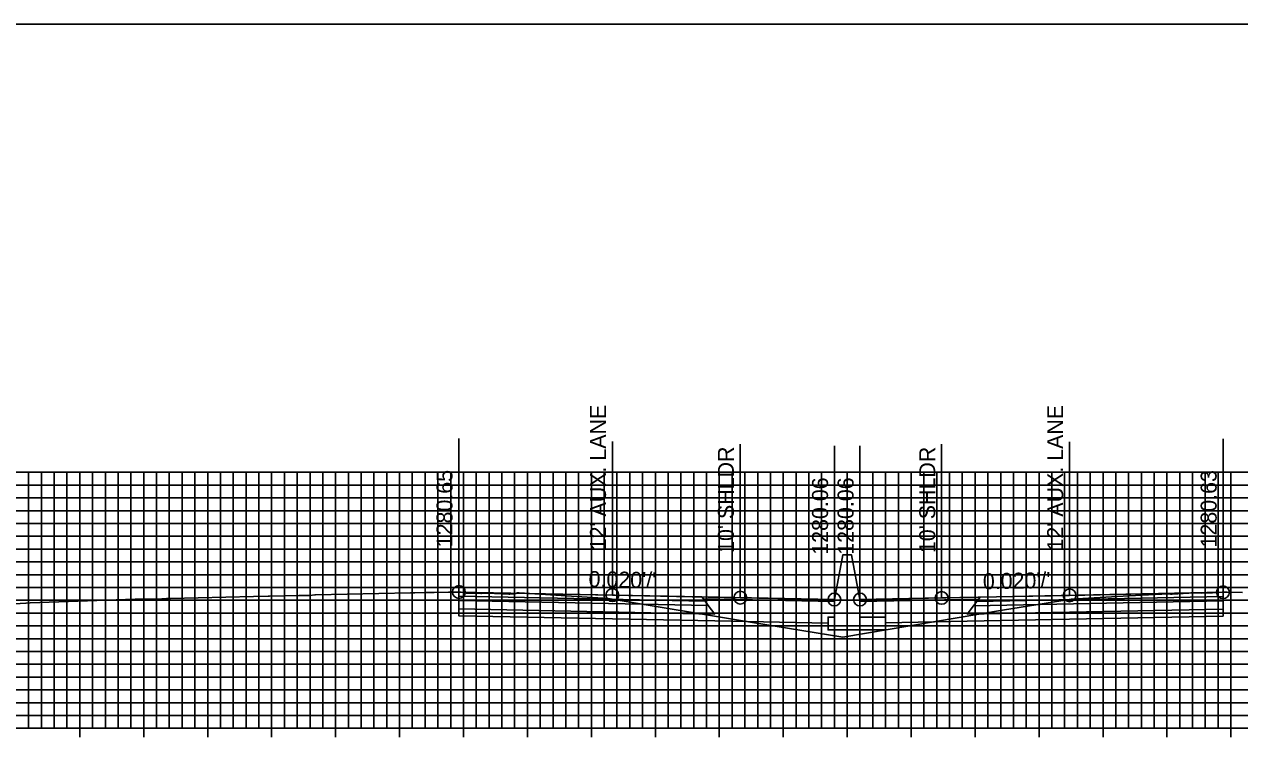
# Model space of a CAD drawing. Extents: x 674939 to 678919, y 750652 to 765176.
# Drawn here: x 677874.2 to 677969.2, y 759136.5 to 759192.6 of the extents above; entities that cross this region are included whole.
import ezdxf

# ---------------------------------------------------------------- set-up
doc = ezdxf.new("R2010")
doc.units = 0
for name, color, linetype in [('R_Alt Surface', 7, 'Continuous'), ('R_Axis', 7, 'Continuous'), ('R_Exist Surface', 7, 'Continuous'), ('R_Fin Surface', 7, 'Continuous'), ('R_Grid', 7, 'Continuous'), ('R_No Plot', 7, 'Continuous'), ('R_Proposed Road', 7, 'Continuous'), ('R_Xsect Elev', 7, 'Continuous'), ('R_Xsect Slope', 7, 'Continuous')]:
    doc.layers.add(name, color=color, linetype=linetype)

msp = doc.modelspace()

# ---------------------------------------------------------------- linework, layer by layer
at = {"layer": 'R_Alt Surface'}
for points in [[(677908.173, 759147.867), (677908.173, 759147.537), (677927.673, 759147.147), (677927.423, 759147.482)], [(677908.173, 759147.537), (677908.173, 759146.877), (677928.173, 759146.477), (677927.673, 759147.147)], [(677967.918, 759147.519), (677967.918, 759146.859), (677947.918, 759146.459), (677948.418, 759147.129)], [(677967.918, 759147.849), (677967.918, 759147.519), (677948.418, 759147.129), (677948.668, 759147.464)]]:
    msp.add_lwpolyline(points, close=True, dxfattribs=at)
for points in [[(677908.173, 759146.877), (677908.173, 759146.337), (677928.173, 759145.937), (677937.033, 759145.76)], [(677967.918, 759146.859), (677967.918, 759146.319), (677947.918, 759145.919), (677941.533, 759145.791)]]:
    msp.add_lwpolyline(points, dxfattribs=at)
at = {"layer": 'R_Axis'}
for p, q in [((677878.533, 759136.851), (677878.533, 759138.251)), ((677883.533, 759136.851), (677883.533, 759138.251)), ((677888.533, 759136.851), (677888.533, 759138.251)), ((677893.533, 759136.851), (677893.533, 759138.251)), ((677898.533, 759136.851), (677898.533, 759138.251)), ((677903.533, 759136.851), (677903.533, 759138.251)), ((677908.533, 759136.851), (677908.533, 759138.251)), ((677913.533, 759136.851), (677913.533, 759138.251)), ((677918.533, 759136.851), (677918.533, 759138.251)), ((677923.533, 759136.851), (677923.533, 759138.251)), ((677928.533, 759136.851), (677928.533, 759138.251)), ((677933.533, 759136.851), (677933.533, 759138.251)), ((677938.533, 759136.851), (677938.533, 759138.251)), ((677943.533, 759136.851), (677943.533, 759138.251)), ((677948.533, 759136.851), (677948.533, 759138.251)), ((677953.533, 759136.851), (677953.533, 759138.251)), ((677958.533, 759136.851), (677958.533, 759138.251)), ((677963.533, 759136.851), (677963.533, 759138.251)), ((677968.533, 759136.851), (677968.533, 759138.251)), ((677838.533, 759137.551), (678038.533, 759137.551))]:
    msp.add_line(p, q, dxfattribs=at)
at = {"layer": 'R_Exist Surface'}
msp.add_lwpolyline([(677872.514, 759147.228), (677874.308, 759147.328), (677874.336, 759147.335), (677874.646, 759147.347), (677882.854, 759147.638), (677882.954, 759147.64), (677884.481, 759147.642), (677884.545, 759147.643), (677884.939, 759147.666), (677884.948, 759147.667), (677885.317, 759147.688), (677885.629, 759147.696), (677892.118, 759147.854), (677893.263, 759147.871), (677893.364, 759147.872), (677895.653, 759147.932), (677895.745, 759147.934), (677896.509, 759147.926), (677896.527, 759147.924), (677896.908, 759147.975), (677896.954, 759147.978), (677904.396, 759148.135), (677904.727, 759148.143), (677905.49, 759148.167), (677906.063, 759148.156), (677906.229, 759148.158), (677907.374, 759148.189), (677907.755, 759148.192), (677908.173, 759148.197), (677908.181, 759148.197), (677908.336, 759148.199), (677908.718, 759148.125), (677908.745, 759148.121), (677909.89, 759148.091), (677909.945, 759148.09), (677910.327, 759148.112), (677910.373, 759148.111), (677912.09, 759148.036), (677912.145, 759148.034), (677912.527, 759148.065), (677912.536, 759148.066), (677912.54, 759148.068), (677912.762, 759148.146), (677912.897, 759148.142), (677919.835, 759147.699), (677930.983, 759145.842), (677938.193, 759144.682), (677950.685, 759146.782), (677956.039, 759147.647), (677960.54, 759147.894), (677963.644, 759148.066), (677963.814, 759148.03), (677963.952, 759148.028), (677965.676, 759148.124), (677965.842, 759148.131), (677965.897, 759148.131), (677966.241, 759148.097), (677966.931, 759148.135), (677967.097, 759148.14), (677967.852, 759148.176), (677967.918, 759148.179), (677968.197, 759148.192), (677968.242, 759148.194), (677969.449, 759148.16)], dxfattribs=at)
at = {"layer": 'R_Fin Surface'}
for points in [[(677937.533, 759147.61), (677930.173, 759147.757), (677920.173, 759147.957), (677908.173, 759148.197)], [(677967.918, 759148.179), (677955.918, 759147.939), (677945.918, 759147.739), (677939.533, 759147.611)]]:
    msp.add_lwpolyline(points, dxfattribs=at)
for points in [[(677908.173, 759148.197), (677908.173, 759147.867), (677927.423, 759147.482), (677927.173, 759147.817)], [(677967.918, 759148.179), (677967.918, 759147.849), (677948.668, 759147.464), (677948.918, 759147.799)], [(677927.173, 759147.817), (677937.533, 759147.61), (677937.537, 759147.452), (677927.292, 759147.657)], [(677948.799, 759147.639), (677939.533, 759147.454), (677939.533, 759147.611), (677948.918, 759147.799)]]:
    msp.add_lwpolyline(points, close=True, dxfattribs=at)
at = {"layer": 'R_Grid'}
for p, q in [((677838.533, 759157.551), (678038.533, 759157.551)), ((677874.533, 759137.551), (677874.533, 759157.551)), ((677875.533, 759137.551), (677875.533, 759157.551)), ((677876.533, 759137.551), (677876.533, 759157.551)), ((677877.533, 759137.551), (677877.533, 759157.551)), ((677878.533, 759137.551), (677878.533, 759157.551)), ((677879.533, 759137.551), (677879.533, 759157.551)), ((677880.533, 759137.551), (677880.533, 759157.551)), ((677881.533, 759137.551), (677881.533, 759157.551)), ((677882.533, 759137.551), (677882.533, 759157.551)), ((677883.533, 759137.551), (677883.533, 759157.551)), ((677884.533, 759137.551), (677884.533, 759157.551)), ((677885.533, 759137.551), (677885.533, 759157.551)), ((677886.533, 759137.551), (677886.533, 759157.551)), ((677887.533, 759137.551), (677887.533, 759157.551)), ((677888.533, 759137.551), (677888.533, 759157.551)), ((677889.533, 759137.551), (677889.533, 759157.551)), ((677890.533, 759137.551), (677890.533, 759157.551)), ((677891.533, 759137.551), (677891.533, 759157.551)), ((677892.533, 759137.551), (677892.533, 759157.551)), ((677893.533, 759137.551), (677893.533, 759157.551)), ((677894.533, 759137.551), (677894.533, 759157.551)), ((677895.533, 759137.551), (677895.533, 759157.551)), ((677896.533, 759137.551), (677896.533, 759157.551)), ((677897.533, 759137.551), (677897.533, 759157.551)), ((677898.533, 759137.551), (677898.533, 759157.551)), ((677899.533, 759137.551), (677899.533, 759157.551)), ((677900.533, 759137.551), (677900.533, 759157.551)), ((677901.533, 759137.551), (677901.533, 759157.551)), ((677902.533, 759137.551), (677902.533, 759157.551)), ((677903.533, 759137.551), (677903.533, 759157.551)), ((677904.533, 759137.551), (677904.533, 759157.551)), ((677905.533, 759137.551), (677905.533, 759157.551)), ((677906.533, 759137.551), (677906.533, 759157.551)), ((677907.533, 759137.551), (677907.533, 759157.551)), ((677908.533, 759137.551), (677908.533, 759157.551)), ((677909.533, 759137.551), (677909.533, 759157.551)), ((677910.533, 759137.551), (677910.533, 759157.551)), ((677911.533, 759137.551), (677911.533, 759157.551)), ((677912.533, 759137.551), (677912.533, 759157.551)), ((677913.533, 759137.551), (677913.533, 759157.551)), ((677914.533, 759137.551), (677914.533, 759157.551)), ((677915.533, 759137.551), (677915.533, 759157.551)), ((677916.533, 759137.551), (677916.533, 759157.551)), ((677917.533, 759137.551), (677917.533, 759157.551)), ((677918.533, 759137.551), (677918.533, 759157.551)), ((677919.533, 759137.551), (677919.533, 759157.551)), ((677920.533, 759137.551), (677920.533, 759157.551)), ((677921.533, 759137.551), (677921.533, 759157.551)), ((677922.533, 759137.551), (677922.533, 759157.551)), ((677923.533, 759137.551), (677923.533, 759157.551)), ((677924.533, 759137.551), (677924.533, 759157.551)), ((677925.533, 759137.551), (677925.533, 759157.551)), ((677926.533, 759137.551), (677926.533, 759157.551)), ((677927.533, 759137.551), (677927.533, 759157.551)), ((677928.533, 759137.551), (677928.533, 759157.551)), ((677929.533, 759137.551), (677929.533, 759157.551)), ((677930.533, 759137.551), (677930.533, 759157.551)), ((677931.533, 759137.551), (677931.533, 759157.551)), ((677932.533, 759137.551), (677932.533, 759157.551)), ((677933.533, 759137.551), (677933.533, 759157.551)), ((677934.533, 759137.551), (677934.533, 759157.551)), ((677935.533, 759137.551), (677935.533, 759157.551)), ((677936.533, 759137.551), (677936.533, 759157.551)), ((677937.533, 759137.551), (677937.533, 759157.551)), ((677938.533, 759137.551), (677938.533, 759157.551)), ((677939.533, 759137.551), (677939.533, 759157.551)), ((677940.533, 759137.551), (677940.533, 759157.551)), ((677941.533, 759137.551), (677941.533, 759157.551)), ((677942.533, 759137.551), (677942.533, 759157.551)), ((677943.533, 759137.551), (677943.533, 759157.551)), ((677944.533, 759137.551), (677944.533, 759157.551)), ((677945.533, 759137.551), (677945.533, 759157.551)), ((677946.533, 759137.551), (677946.533, 759157.551)), ((677947.533, 759137.551), (677947.533, 759157.551)), ((677948.533, 759137.551), (677948.533, 759157.551)), ((677949.533, 759137.551), (677949.533, 759157.551)), ((677950.533, 759137.551), (677950.533, 759157.551)), ((677951.533, 759137.551), (677951.533, 759157.551)), ((677952.533, 759137.551), (677952.533, 759157.551)), ((677953.533, 759137.551), (677953.533, 759157.551)), ((677954.533, 759137.551), (677954.533, 759157.551)), ((677955.533, 759137.551), (677955.533, 759157.551)), ((677956.533, 759137.551), (677956.533, 759157.551)), ((677957.533, 759137.551), (677957.533, 759157.551)), ((677958.533, 759137.551), (677958.533, 759157.551)), ((677959.533, 759137.551), (677959.533, 759157.551)), ((677960.533, 759137.551), (677960.533, 759157.551)), ((677961.533, 759137.551), (677961.533, 759157.551)), ((677962.533, 759137.551), (677962.533, 759157.551)), ((677963.533, 759137.551), (677963.533, 759157.551)), ((677964.533, 759137.551), (677964.533, 759157.551)), ((677965.533, 759137.551), (677965.533, 759157.551)), ((677966.533, 759137.551), (677966.533, 759157.551)), ((677967.533, 759137.551), (677967.533, 759157.551)), ((677968.533, 759137.551), (677968.533, 759157.551)), ((677838.533, 759156.551), (678038.533, 759156.551)), ((677838.533, 759155.551), (678038.533, 759155.551)), ((677838.533, 759154.551), (678038.533, 759154.551)), ((677838.533, 759153.551), (678038.533, 759153.551)), ((677838.533, 759152.551), (678038.533, 759152.551)), ((677838.533, 759151.551), (678038.533, 759151.551)), ((677838.533, 759150.551), (678038.533, 759150.551)), ((677838.533, 759149.551), (678038.533, 759149.551)), ((677838.533, 759148.551), (678038.533, 759148.551)), ((677838.533, 759147.551), (678038.533, 759147.551)), ((677838.533, 759146.551), (678038.533, 759146.551)), ((677838.533, 759145.551), (678038.533, 759145.551)), ((677838.533, 759144.551), (678038.533, 759144.551)), ((677838.533, 759143.551), (678038.533, 759143.551)), ((677838.533, 759142.551), (678038.533, 759142.551)), ((677838.533, 759141.551), (678038.533, 759141.551)), ((677838.533, 759140.551), (678038.533, 759140.551)), ((677838.533, 759139.551), (678038.533, 759139.551)), ((677838.533, 759138.551), (678038.533, 759138.551)), ((677838.533, 759137.551), (678038.533, 759137.551))]:
    msp.add_line(p, q, dxfattribs=at)
at = {"layer": 'R_No Plot'}
msp.add_lwpolyline([(677778.533, 758972.551), (678118.533, 758972.551), (678118.533, 759192.551), (677778.533, 759192.551)], close=True, dxfattribs=at)
for centre in [(677908.173, 759148.197), (677920.173, 759147.957), (677930.173, 759147.757), (677939.533, 759147.611), (677945.918, 759147.739), (677955.918, 759147.939), (677967.918, 759148.179), (677937.533, 759147.61)]:
    msp.add_circle(centre, 0.5, dxfattribs=at)
at = {"layer": 'R_Proposed Road'}
for points in [[(677938.203, 759151.11), (677937.533, 759147.61)], [(677938.863, 759151.111), (677938.863, 759151.111), (677938.203, 759151.111), (677938.203, 759151.11)], [(677938.863, 759151.111), (677939.533, 759147.611)], [(677937.533, 759147.61), (677937.533, 759146.235), (677937.033, 759146.235), (677937.033, 759145.235), (677941.533, 759145.235), (677941.533, 759146.235), (677939.533, 759146.235), (677939.533, 759147.611)]]:
    msp.add_lwpolyline(points, dxfattribs=at)
at = {"layer": 'R_Xsect Elev'}
for p, q in [((677908.173, 759148.197), (677908.173, 759160.197)), ((677920.173, 759147.957), (677920.173, 759159.957)), ((677930.173, 759147.757), (677930.173, 759159.757)), ((677937.533, 759147.61), (677937.533, 759159.61)), ((677939.533, 759147.611), (677939.533, 759159.611)), ((677945.918, 759147.739), (677945.918, 759159.739)), ((677955.918, 759147.939), (677955.918, 759159.939)), ((677967.918, 759148.179), (677967.918, 759160.179))]:
    msp.add_line(p, q, dxfattribs=at)

# ---------------------------------------------------------------- texts
for s, p in [("12' AUX. LANE", (677919.673, 759151.457)), ("12' AUX. LANE", (677955.418, 759151.439)), ("10' SHLDR", (677929.673, 759151.257)), ("10' SHLDR", (677945.418, 759151.239)), ('1280.65', (677907.673, 759151.697)), ('1280.63', (677967.418, 759151.679)), ('1280.06', (677937.033, 759151.11)), ('1280.06', (677939.033, 759151.111))]:
    msp.add_text(s, height=1.25, rotation=90, dxfattribs=at).set_placement(p)
at = {"layer": 'R_Xsect Slope'}
for rotation, p in [(358.85424, (677918.303, 759148.595)), (1.14576, (677949.152, 759148.404))]:
    msp.add_text("0.020'/'", height=1.25, rotation=rotation, dxfattribs=at).set_placement(p)

doc.saveas('drawing.dxf')
